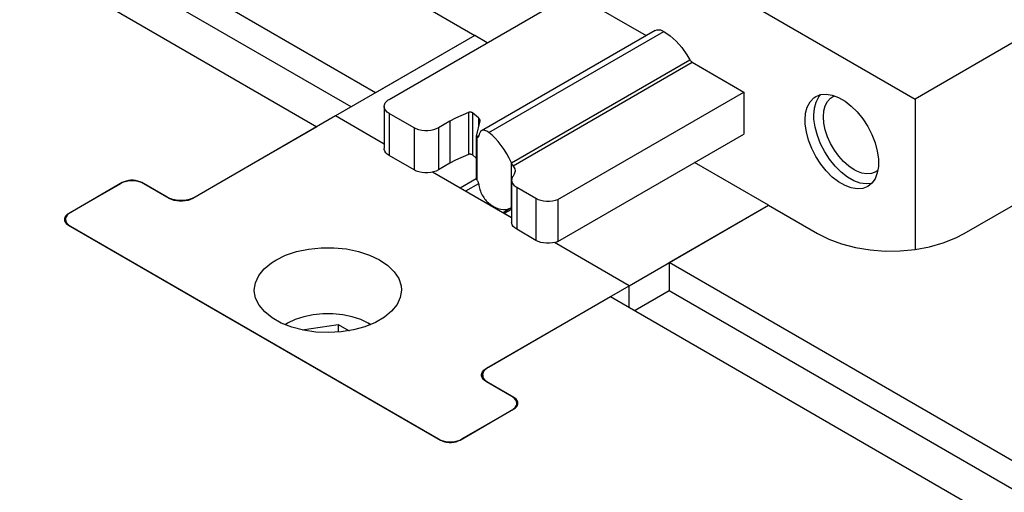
# Model space of a CAD drawing. Header units: inches. Extents: x 3 to 289, y 4 to 291.
# Tile 436 of 634: x 29.35 to 32.91, y 275.54 to 277.25. Entities that reach past the tile are written whole.
import ezdxf

# ---------------------------------------------------------------- set-up
doc = ezdxf.new("R2010")
doc.units = ezdxf.units.IN
doc.header["$LTSCALE"] = 0.5
doc.header["$MEASUREMENT"] = 0
doc.layers.add('DIE', color=7, linetype='Continuous')

msp = doc.modelspace()

# ---------------------------------------------------------------- linework, layer by layer
at = {"layer": 'DIE', "color": 9, "linetype": 'Continuous'}
for p, q in [((30.8172, 277.9824), (32.5849, 276.9618)), ((30.5476, 276.9335), (29.0811, 277.7801)), ((28.8689, 277.7597), (30.4238, 276.862)), ((30.6359, 276.9845), (29.8317, 277.4488)), ((33.292, 277.37), (32.5849, 276.9618)), ((30.6853, 276.9607), (31.3482, 277.3435)), ((31.3482, 277.3435), (31.6131, 277.1905)), ((30.8172, 277.2932), (30.9939, 277.1912)), ((31.6454, 277.2092), (31.0185, 276.8473)), ((31.6454, 277.2092), (31.6511, 277.2114)), ((31.6511, 277.2114), (31.6575, 277.212)), ((31.6575, 277.212), (31.6645, 277.2109)), ((31.6645, 277.2109), (31.6718, 277.2081)), ((31.6718, 277.2081), (31.6767, 277.2055)), ((31.6767, 277.2055), (31.6993, 277.1901)), ((31.6767, 277.2055), (31.6767, 277.2055)), ((32.7617, 276.4768), (34.0408, 277.2152)), ((30.9939, 277.1912), (30.491, 276.9008)), ((30.9939, 277.1912), (30.6359, 276.9845)), ((31.0392, 277.1651), (30.9939, 277.1912)), ((31.6993, 277.1901), (31.7212, 277.1706)), ((31.7212, 277.1706), (31.7417, 277.1476)), ((31.7417, 277.1476), (31.7603, 277.1218)), ((31.7603, 277.1218), (31.7713, 277.1033)), ((31.7713, 277.1033), (31.7728, 277.1009)), ((31.7728, 277.1009), (31.7744, 277.0988)), ((31.7744, 277.0988), (31.7763, 277.0969)), ((31.7763, 277.0969), (31.7782, 277.0953)), ((31.7782, 277.0953), (31.7796, 277.0944)), ((31.7796, 277.0944), (31.9655, 276.9871)), ((31.2947, 276.5998), (31.9655, 276.9871)), ((31.9655, 276.9871), (31.9655, 276.8352)), ((32.226, 276.971), (32.2437, 276.978)), ((32.2437, 276.978), (32.2637, 276.9798)), ((32.2637, 276.9798), (32.2854, 276.9764)), ((30.6679, 276.9415), (30.6707, 276.9476)), ((30.6707, 276.9476), (30.6754, 276.9533)), ((30.6754, 276.9533), (30.6816, 276.9584)), ((30.6816, 276.9584), (30.6853, 276.9607)), ((32.1952, 276.933), (32.2049, 276.9515)), ((32.2049, 276.9515), (32.2182, 276.9657)), ((32.2182, 276.9657), (32.226, 276.971)), ((32.2206, 276.9288), (32.2266, 276.9511)), ((32.2266, 276.9511), (32.2364, 276.9696)), ((32.2364, 276.9696), (32.2431, 276.9778)), ((32.2601, 276.9378), (32.2683, 276.9532)), ((32.2683, 276.9532), (32.2793, 276.965)), ((32.2793, 276.965), (32.2858, 276.9695)), ((32.2854, 276.9764), (32.3082, 276.9678)), ((32.2858, 276.9695), (32.2945, 276.9735)), ((32.3082, 276.9678), (32.3313, 276.9545)), ((32.3313, 276.9545), (32.3541, 276.9367)), ((32.5849, 276.9618), (32.5849, 276.4194)), ((30.667, 276.9352), (30.6679, 276.9415)), ((30.667, 276.9352), (30.667, 276.7833)), ((30.6672, 276.9321), (30.667, 276.9352)), ((30.6691, 276.9259), (30.6672, 276.9321)), ((30.6728, 276.92), (30.6691, 276.9259)), ((30.6783, 276.9145), (30.6728, 276.92)), ((30.6853, 276.9097), (30.6783, 276.9145)), ((30.7747, 276.8581), (30.6853, 276.9097)), ((30.9716, 276.9138), (30.9247, 276.893)), ((30.9729, 276.9142), (30.9716, 276.9138)), ((30.9746, 276.9145), (30.9729, 276.9142)), ((30.9763, 276.9147), (30.9746, 276.9145)), ((30.978, 276.9147), (30.9763, 276.9147)), ((30.9798, 276.9145), (30.978, 276.9147)), ((30.9814, 276.9142), (30.9798, 276.9145)), ((30.9829, 276.9137), (30.9814, 276.9142)), ((30.9842, 276.9131), (30.9829, 276.9137)), ((30.9854, 276.9123), (30.9842, 276.9131)), ((31.0079, 276.8937), (30.9854, 276.9123)), ((32.1872, 276.8852), (32.1892, 276.9106)), ((32.1892, 276.9106), (32.1952, 276.933)), ((32.2186, 276.9034), (32.2206, 276.9288)), ((32.2535, 276.898), (32.2551, 276.9191)), ((32.2551, 276.9191), (32.2601, 276.9378)), ((32.3541, 276.9367), (32.3758, 276.9151)), ((32.3758, 276.9151), (32.3958, 276.8902)), ((30.491, 276.9008), (29.9757, 276.6033)), ((30.667, 276.7992), (30.491, 276.9008)), ((30.667, 276.7992), (30.491, 276.9008)), ((30.9046, 276.8821), (30.8631, 276.8581)), ((30.9247, 276.893), (30.9046, 276.8821)), ((31.0122, 276.8835), (30.9997, 276.8278)), ((31.0079, 276.8937), (31.0101, 276.8915)), ((31.0101, 276.8915), (31.0116, 276.8891)), ((31.0116, 276.8891), (31.0123, 276.8866)), ((31.0124, 276.8854), (31.0122, 276.8835)), ((31.0123, 276.8866), (31.0124, 276.8854)), ((32.1877, 276.8716), (32.1872, 276.8852)), ((32.1917, 276.843), (32.1877, 276.8716)), ((32.2192, 276.8888), (32.2186, 276.9034)), ((32.2233, 276.8601), (32.2192, 276.8888)), ((32.2551, 276.8748), (32.2535, 276.898)), ((32.2601, 276.8505), (32.2551, 276.8748)), ((32.3958, 276.8902), (32.4135, 276.8628)), ((30.4238, 276.862), (29.9828, 276.6074)), ((30.783, 276.854), (30.7747, 276.8581)), ((30.7925, 276.8509), (30.783, 276.854)), ((30.8027, 276.8488), (30.7925, 276.8509)), ((30.8134, 276.8477), (30.8027, 276.8488)), ((30.8243, 276.8477), (30.8134, 276.8477)), ((30.835, 276.8488), (30.8243, 276.8477)), ((30.8453, 276.8509), (30.835, 276.8488)), ((30.8547, 276.854), (30.8453, 276.8509)), ((30.8631, 276.8581), (30.8547, 276.854)), ((31.0119, 276.8402), (31.0097, 276.8349)), ((31.0148, 276.8443), (31.0119, 276.8402)), ((31.0185, 276.8473), (31.0148, 276.8443)), ((31.0213, 276.8485), (31.0185, 276.8473)), ((31.0243, 276.8491), (31.0213, 276.8485)), ((31.0275, 276.8492), (31.0243, 276.8491)), ((31.0309, 276.8487), (31.0275, 276.8492)), ((31.0344, 276.8476), (31.0309, 276.8487)), ((31.038, 276.846), (31.0344, 276.8476)), ((31.0417, 276.8438), (31.038, 276.846)), ((31.0454, 276.841), (31.0417, 276.8438)), ((31.0454, 276.841), (31.0454, 276.841)), ((31.0567, 276.8315), (31.0454, 276.841)), ((32.1996, 276.8133), (32.1917, 276.843)), ((32.2314, 276.8305), (32.2233, 276.8601)), ((32.2683, 276.8256), (32.2601, 276.8505)), ((32.4135, 276.8628), (32.4284, 276.8338)), ((30.9997, 276.8278), (30.9996, 276.8269)), ((30.9996, 276.8269), (30.9996, 276.675)), ((30.9996, 276.8269), (30.9997, 276.8257)), ((30.9997, 276.8257), (30.9999, 276.8252)), ((30.9999, 276.8252), (31.0001, 276.8248)), ((31.0001, 276.8248), (31.0004, 276.8244)), ((31.0004, 276.8244), (31.0008, 276.824)), ((31.0008, 276.824), (31.0011, 276.8238)), ((31.0011, 276.8238), (31.0014, 276.8236)), ((31.0014, 276.8236), (31.0017, 276.8235)), ((31.0017, 276.8235), (31.0021, 276.8234)), ((31.003, 276.8232), (31.0021, 276.8234)), ((31.0039, 276.8232), (31.003, 276.8232)), ((31.0048, 276.8233), (31.0039, 276.8232)), ((31.0056, 276.8237), (31.0048, 276.8233)), ((31.0065, 276.8245), (31.0056, 276.8237)), ((31.0073, 276.8256), (31.0065, 276.8245)), ((31.0079, 276.827), (31.0073, 276.8256)), ((31.0083, 276.8286), (31.0079, 276.827)), ((31.0097, 276.8349), (31.0083, 276.8286)), ((31.068, 276.8206), (31.0567, 276.8315)), ((31.0789, 276.8083), (31.068, 276.8206)), ((31.0896, 276.7947), (31.0789, 276.8083)), ((31.2947, 276.4479), (31.9655, 276.8352)), ((32.2112, 276.7836), (32.1996, 276.8133)), ((32.2431, 276.8007), (32.2314, 276.8305)), ((32.258, 276.7717), (32.2431, 276.8007)), ((32.2793, 276.801), (32.2683, 276.8256)), ((32.2929, 276.7774), (32.2793, 276.801)), ((32.4284, 276.8338), (32.4399, 276.804)), ((32.4399, 276.804), (32.4478, 276.7743)), ((30.6672, 276.7802), (30.667, 276.7833)), ((30.6691, 276.774), (30.6672, 276.7802)), ((30.6728, 276.7681), (30.6691, 276.774)), ((30.6783, 276.7627), (30.6728, 276.7681)), ((31.0998, 276.7801), (31.0896, 276.7947)), ((31.1095, 276.7645), (31.0998, 276.7801)), ((31.1185, 276.7482), (31.1095, 276.7645)), ((32.226, 276.7545), (32.2112, 276.7836)), ((32.2758, 276.7444), (32.258, 276.7717)), ((32.3087, 276.7556), (32.2929, 276.7774)), ((32.4478, 276.7743), (32.4518, 276.7457)), ((30.6853, 276.7578), (30.6783, 276.7627)), ((30.7747, 276.7062), (30.6853, 276.7578)), ((30.9046, 276.7302), (30.8631, 276.7062)), ((30.9247, 276.7411), (30.9046, 276.7302)), ((30.9716, 276.7619), (30.9247, 276.7411)), ((30.9729, 276.7623), (30.9716, 276.7619)), ((30.9746, 276.7627), (30.9729, 276.7623)), ((30.9763, 276.7629), (30.9746, 276.7627)), ((30.978, 276.7629), (30.9763, 276.7629)), ((30.9798, 276.7627), (30.978, 276.7629)), ((30.9814, 276.7623), (30.9798, 276.7627)), ((30.9829, 276.7618), (30.9814, 276.7623)), ((30.9842, 276.7612), (30.9829, 276.7618)), ((30.9854, 276.7604), (30.9842, 276.7612)), ((30.9996, 276.7487), (30.9854, 276.7604)), ((31.1267, 276.7312), (31.1185, 276.7482)), ((31.1269, 276.7309), (31.1267, 276.7312)), ((31.1273, 276.73), (31.1269, 276.7309)), ((31.1278, 276.7291), (31.1273, 276.73)), ((31.1282, 276.7283), (31.1278, 276.7291)), ((32.0546, 276.5788), (31.788, 276.7327)), ((32.2437, 276.7272), (32.226, 276.7545)), ((32.2959, 276.7196), (32.2758, 276.7444)), ((32.3262, 276.7361), (32.3087, 276.7556)), ((32.3448, 276.7196), (32.3262, 276.7361)), ((32.4518, 276.7457), (32.4518, 276.7191)), ((30.783, 276.7022), (30.7747, 276.7062)), ((30.7925, 276.699), (30.783, 276.7022)), ((30.8027, 276.6969), (30.7925, 276.699)), ((30.8134, 276.6958), (30.8027, 276.6969)), ((30.8243, 276.6958), (30.8134, 276.6958)), ((30.835, 276.6969), (30.8243, 276.6958)), ((30.8453, 276.699), (30.835, 276.6969)), ((31.1272, 276.5335), (30.8419, 276.6982)), ((30.9419, 276.6405), (30.8419, 276.6982)), ((30.8547, 276.7022), (30.8453, 276.699)), ((30.8631, 276.7062), (30.8547, 276.7022)), ((31.1286, 276.7275), (31.1282, 276.7283)), ((31.1291, 276.7267), (31.1286, 276.7275)), ((31.1298, 276.7257), (31.1291, 276.7267)), ((31.1304, 276.7246), (31.1298, 276.7257)), ((31.1311, 276.7237), (31.1304, 276.7246)), ((31.1318, 276.7227), (31.1311, 276.7237)), ((31.1325, 276.7219), (31.1318, 276.7227)), ((31.1331, 276.7212), (31.1325, 276.7219)), ((31.1366, 276.7166), (31.1331, 276.7212)), ((31.1397, 276.7099), (31.1366, 276.7166)), ((31.138, 276.6919), (31.1403, 276.6987)), ((31.1407, 276.703), (31.1397, 276.7099)), ((31.1403, 276.6987), (31.1407, 276.703)), ((32.2637, 276.7023), (32.2437, 276.7272)), ((32.2854, 276.6806), (32.2637, 276.7023)), ((32.3177, 276.6981), (32.2959, 276.7196)), ((32.3404, 276.6804), (32.3177, 276.6981)), ((32.364, 276.7066), (32.3448, 276.7196)), ((32.3736, 276.7015), (32.364, 276.7066)), ((32.3925, 276.6944), (32.3736, 276.7015)), ((32.4106, 276.6916), (32.3925, 276.6944)), ((32.4421, 276.6989), (32.4273, 276.6931)), ((32.4478, 276.6951), (32.4399, 276.6746)), ((32.4499, 276.7044), (32.4421, 276.6989)), ((32.4518, 276.7191), (32.4478, 276.6951)), ((29.7211, 276.6605), (29.5267, 276.5482)), ((29.7221, 276.6603), (29.7141, 276.6564)), ((29.7278, 276.6637), (29.7211, 276.6605)), ((29.7311, 276.6633), (29.7221, 276.6603)), ((29.7354, 276.6662), (29.7278, 276.6637)), ((29.741, 276.6653), (29.7311, 276.6633)), ((29.7436, 276.6679), (29.7354, 276.6662)), ((29.7513, 276.6664), (29.741, 276.6653)), ((29.7521, 276.6688), (29.7436, 276.6679)), ((29.7617, 276.6664), (29.7513, 276.6664)), ((29.7609, 276.6688), (29.7521, 276.6688)), ((29.7694, 276.6679), (29.7609, 276.6688)), ((29.772, 276.6653), (29.7617, 276.6664)), ((29.7776, 276.6662), (29.7694, 276.6679)), ((29.7819, 276.6633), (29.772, 276.6653)), ((29.7852, 276.6637), (29.7776, 276.6662)), ((29.7909, 276.6603), (29.7819, 276.6633)), ((29.7919, 276.6605), (29.7852, 276.6637)), ((29.7989, 276.6564), (29.7909, 276.6603)), ((29.8838, 276.6074), (29.7919, 276.6605)), ((30.9997, 276.6738), (30.9996, 276.675)), ((30.9998, 276.6735), (30.9997, 276.6738)), ((31, 276.6731), (30.9998, 276.6735)), ((31.0002, 276.6727), (31, 276.6731)), ((31.0004, 276.6723), (31.0002, 276.6727)), ((31.0006, 276.6719), (31.0004, 276.6723)), ((31.0009, 276.6715), (31.0006, 276.6719)), ((31.0012, 276.6711), (31.0009, 276.6715)), ((31.0016, 276.6705), (31.0012, 276.6711)), ((31.0021, 276.6699), (31.0016, 276.6705)), ((31.0021, 276.6699), (31.0032, 276.6683)), ((31.0032, 276.6683), (31.0043, 276.6666)), ((31.0043, 276.6666), (31.0053, 276.6648)), ((31.0053, 276.6648), (31.0062, 276.6629)), ((31.0062, 276.6629), (31.0069, 276.6609)), ((31.0069, 276.6609), (31.0075, 276.6589)), ((31.0075, 276.6589), (31.008, 276.657)), ((31.1276, 276.6734), (31.1272, 276.6695)), ((31.1272, 276.6695), (31.1272, 276.5176)), ((31.1272, 276.6695), (31.1282, 276.6632)), ((31.1297, 276.6796), (31.1276, 276.6734)), ((31.1282, 276.6632), (31.131, 276.6572)), ((31.1337, 276.6854), (31.1297, 276.6796)), ((31.1337, 276.6854), (31.138, 276.6919)), ((32.3082, 276.6628), (32.2854, 276.6806)), ((32.3313, 276.6495), (32.3082, 276.6628)), ((32.3635, 276.6673), (32.3404, 276.6804)), ((32.3863, 276.6589), (32.3635, 276.6673)), ((32.408, 276.6557), (32.3863, 276.6589)), ((32.4273, 276.6931), (32.4106, 276.6916)), ((32.4284, 276.6581), (32.4135, 276.6463)), ((32.4399, 276.6746), (32.4284, 276.6581)), ((29.7141, 276.6564), (29.5338, 276.5523)), ((29.8908, 276.6033), (29.7989, 276.6564)), ((31.008, 276.657), (31.0083, 276.6551)), ((31.0083, 276.6551), (31.009, 276.6502)), ((31.009, 276.6502), (31.01, 276.6452)), ((31.01, 276.6452), (31.0113, 276.6402)), ((31.0113, 276.6402), (31.0128, 276.6351)), ((31.0128, 276.6351), (31.0146, 276.63)), ((31.0146, 276.63), (31.0166, 276.625)), ((31.0166, 276.625), (31.0188, 276.6201)), ((31.131, 276.6572), (31.1356, 276.6515)), ((31.1356, 276.6515), (31.1418, 276.6463)), ((31.1418, 276.6463), (31.1455, 276.644)), ((31.1455, 276.644), (31.2149, 276.6039)), ((32.3541, 276.641), (32.3313, 276.6495)), ((32.3758, 276.6376), (32.3541, 276.641)), ((32.3958, 276.6393), (32.3758, 276.6376)), ((32.4135, 276.6463), (32.3958, 276.6393)), ((32.4279, 276.6577), (32.408, 276.6557)), ((29.8931, 276.6029), (29.8838, 276.6074)), ((29.8989, 276.5994), (29.8908, 276.6033)), ((29.9037, 276.5993), (29.8931, 276.6029)), ((29.9079, 276.5964), (29.8989, 276.5994)), ((29.9152, 276.5969), (29.9037, 276.5993)), ((29.9177, 276.5943), (29.9079, 276.5964)), ((29.9272, 276.5957), (29.9152, 276.5969)), ((29.928, 276.5933), (29.9177, 276.5943)), ((29.9394, 276.5957), (29.9272, 276.5957)), ((29.9385, 276.5933), (29.928, 276.5933)), ((29.9488, 276.5943), (29.9385, 276.5933)), ((29.9514, 276.5969), (29.9394, 276.5957)), ((29.9586, 276.5964), (29.9488, 276.5943)), ((29.9629, 276.5993), (29.9514, 276.5969)), ((29.9677, 276.5994), (29.9586, 276.5964)), ((29.9734, 276.6029), (29.9629, 276.5993)), ((29.9757, 276.6033), (29.9677, 276.5994)), ((29.9828, 276.6074), (29.9734, 276.6029)), ((31.0188, 276.6201), (31.0213, 276.6153)), ((31.0213, 276.6153), (31.0239, 276.6107)), ((31.0239, 276.6107), (31.0267, 276.6063)), ((31.0267, 276.6063), (31.0296, 276.6021)), ((31.0296, 276.6021), (31.0326, 276.5982)), ((31.0326, 276.5982), (31.0357, 276.5946)), ((31.0357, 276.5946), (31.0389, 276.5913)), ((31.0389, 276.5913), (31.0421, 276.5884)), ((31.0421, 276.5884), (31.0454, 276.5858)), ((31.2149, 276.6039), (31.2233, 276.5999)), ((31.2233, 276.5999), (31.2327, 276.5967)), ((31.2327, 276.5967), (31.2429, 276.5946)), ((31.2429, 276.5946), (31.2537, 276.5935)), ((31.2537, 276.5935), (31.2645, 276.5935)), ((31.2645, 276.5935), (31.2753, 276.5946)), ((31.2753, 276.5946), (31.2855, 276.5967)), ((31.2855, 276.5967), (31.2947, 276.5998)), ((31.2947, 276.5998), (31.2947, 276.4479)), ((29.5338, 276.5523), (29.527, 276.5477)), ((31.0466, 276.5849), (31.0424, 276.5824)), ((31.0454, 276.5858), (31.0454, 276.5858)), ((31.0454, 276.5858), (31.0563, 276.5782)), ((31.0563, 276.5782), (31.0671, 276.5721)), ((31.0671, 276.5721), (31.0777, 276.5676)), ((31.0777, 276.5676), (31.0879, 276.5647)), ((31.0879, 276.5647), (31.0978, 276.5634)), ((31.1272, 276.5691), (31.0964, 276.5513)), ((31.0978, 276.5634), (31.1072, 276.5638)), ((31.1072, 276.5638), (31.116, 276.5658)), ((31.116, 276.5658), (31.1242, 276.5695)), ((31.1242, 276.5695), (31.1272, 276.5712)), ((31.1242, 276.5695), (31.1267, 276.571)), ((31.1267, 276.571), (31.1269, 276.5711)), ((31.5517, 276.2884), (32.0546, 276.5788)), ((31.6966, 276.3721), (32.0546, 276.5788)), ((32.0546, 276.5788), (32.2314, 276.4768)), ((29.5122, 276.5303), (29.512, 276.5278)), ((29.512, 276.5278), (29.5128, 276.5228)), ((29.5137, 276.5353), (29.5122, 276.5303)), ((29.5128, 276.5228), (29.5151, 276.5179)), ((29.5167, 276.54), (29.5137, 276.5353)), ((29.5151, 276.5179), (29.5187, 276.5134)), ((29.5164, 276.5308), (29.5162, 276.5278)), ((29.5162, 276.5278), (29.5162, 276.5163)), ((29.5162, 276.5278), (29.5171, 276.5218)), ((29.5182, 276.5368), (29.5164, 276.5308)), ((29.5211, 276.5443), (29.5167, 276.54)), ((29.5171, 276.5218), (29.5198, 276.5159)), ((29.5218, 276.5424), (29.5182, 276.5368)), ((29.5198, 276.5159), (29.5242, 276.5105)), ((29.5267, 276.5482), (29.5211, 276.5443)), ((29.527, 276.5477), (29.5218, 276.5424)), ((31.1272, 276.5335), (31.1008, 276.5487)), ((31.1275, 276.5145), (31.1272, 276.5176)), ((29.5187, 276.5134), (29.5237, 276.5092)), ((29.5237, 276.5092), (29.5267, 276.5074)), ((29.5242, 276.5105), (29.5278, 276.5073)), ((29.5267, 276.5074), (30.8702, 275.7317)), ((29.5278, 276.5073), (29.5338, 276.5033)), ((29.5338, 276.5033), (30.8631, 275.7358)), ((31.1294, 276.5083), (31.1275, 276.5145)), ((31.1331, 276.5024), (31.1294, 276.5083)), ((31.1385, 276.4969), (31.1331, 276.5024)), ((31.1455, 276.4921), (31.1385, 276.4969)), ((31.2149, 276.4521), (31.1455, 276.4921)), ((31.223, 276.4481), (31.2149, 276.4521)), ((31.2324, 276.4449), (31.223, 276.4481)), ((31.2426, 276.4428), (31.2324, 276.4449)), ((31.2853, 276.4448), (31.275, 276.4427)), ((31.2947, 276.4479), (31.2853, 276.4448)), ((32.2314, 276.4768), (32.2728, 276.4561)), ((32.2728, 276.4561), (32.319, 276.4391)), ((32.6859, 276.443), (32.731, 276.4609)), ((32.731, 276.4609), (32.7617, 276.4768)), ((30.311, 276.3982), (30.3509, 276.4115)), ((30.3509, 276.4115), (30.3941, 276.4207)), ((30.3941, 276.4207), (30.4395, 276.4254)), ((30.4395, 276.4254), (30.4855, 276.4255)), ((30.4855, 276.4255), (30.5309, 276.421)), ((30.5309, 276.421), (30.5743, 276.412)), ((30.5743, 276.412), (30.6143, 276.3989)), ((31.2534, 276.4416), (31.2426, 276.4428)), ((31.2643, 276.4416), (31.2534, 276.4416)), ((31.275, 276.4427), (31.2643, 276.4416)), ((31.5517, 276.2884), (31.2822, 276.444)), ((31.5517, 276.2884), (31.2822, 276.444)), ((32.319, 276.4391), (32.369, 276.4263)), ((32.369, 276.4263), (32.4217, 276.4177)), ((32.4217, 276.4177), (32.4759, 276.4137)), ((32.4759, 276.4137), (32.5307, 276.4142)), ((32.5307, 276.4142), (32.5847, 276.4194)), ((32.5847, 276.4194), (32.6368, 276.4291)), ((32.6368, 276.4291), (32.6859, 276.443)), ((30.2595, 276.3708), (30.2758, 276.3811)), ((30.2758, 276.3811), (30.311, 276.3982)), ((30.6143, 276.3989), (30.6498, 276.382)), ((30.6498, 276.382), (30.6798, 276.3618)), ((30.2138, 276.3248), (30.2332, 276.3489)), ((30.2332, 276.3489), (30.2595, 276.3708)), ((30.6798, 276.3618), (30.7032, 276.3389)), ((30.7032, 276.3389), (30.7194, 276.314)), ((34.1715, 274.9433), (31.6966, 276.3721)), ((31.6966, 276.3721), (31.6966, 276.2701)), ((30.202, 276.2991), (30.2138, 276.3248)), ((30.7194, 276.314), (30.7279, 276.2879)), ((30.198, 276.2726), (30.202, 276.2991)), ((30.198, 276.2701), (30.198, 276.2726)), ((30.2028, 276.2436), (30.198, 276.2701)), ((30.7292, 276.2726), (30.7252, 276.2461)), ((30.7279, 276.2879), (30.7292, 276.2726)), ((31.0364, 275.9909), (31.5517, 276.2884)), ((31.5517, 276.2109), (31.5517, 276.2884)), ((31.5517, 276.2109), (31.5517, 276.2884)), ((31.6966, 276.2701), (31.5729, 276.1986)), ((34.0831, 274.8922), (31.6966, 276.2701)), ((30.2154, 276.218), (30.2028, 276.2436)), ((30.7252, 276.2461), (30.7134, 276.2205)), ((31.0434, 275.995), (31.4845, 276.2497)), ((31.4845, 276.2497), (33.9593, 274.8208)), ((30.2355, 276.1941), (30.2154, 276.218)), ((30.694, 276.1963), (30.6677, 276.1745)), ((30.7134, 276.2205), (30.694, 276.1963)), ((30.2624, 276.1725), (30.2355, 276.1941)), ((30.2953, 276.154), (30.2624, 276.1725)), ((30.6677, 276.1745), (30.6353, 276.1556)), ((30.3334, 276.139), (30.2953, 276.154)), ((30.3753, 276.128), (30.3334, 276.139)), ((30.4199, 276.1214), (30.3753, 276.128)), ((30.5561, 276.1289), (30.5117, 276.1218)), ((30.5977, 276.1403), (30.5561, 276.1289)), ((30.6353, 276.1556), (30.5977, 276.1403)), ((30.4658, 276.1193), (30.4199, 276.1214)), ((30.5117, 276.1218), (30.4658, 276.1193)), ((31.0224, 275.9783), (31.0268, 275.9838)), ((31.0268, 275.9838), (31.0328, 275.9887)), ((31.0272, 275.9803), (31.0323, 275.9867)), ((31.0323, 275.9867), (31.0393, 275.9924)), ((31.0328, 275.9887), (31.0364, 275.9909)), ((31.0393, 275.9924), (31.0434, 275.995)), ((31.0188, 275.9665), (31.0197, 275.9725)), ((31.019, 275.9634), (31.0188, 275.9665)), ((31.0208, 275.9575), (31.019, 275.9634)), ((31.0197, 275.9725), (31.0224, 275.9783)), ((31.0244, 275.9518), (31.0208, 275.9575)), ((31.0229, 275.9665), (31.024, 275.9735)), ((31.0229, 275.9665), (31.0229, 275.9538)), ((31.0233, 275.9624), (31.0229, 275.9665)), ((31.0256, 275.9555), (31.0233, 275.9624)), ((31.024, 275.9735), (31.0272, 275.9803)), ((31.0296, 275.9466), (31.0244, 275.9518)), ((31.0299, 275.9489), (31.0256, 275.9555)), ((31.0361, 275.9428), (31.0299, 275.9489)), ((31.0364, 275.942), (31.0296, 275.9466)), ((31.0434, 275.9379), (31.0361, 275.9428)), ((31.1283, 275.8889), (31.0364, 275.942)), ((31.1354, 275.8848), (31.0434, 275.9379)), ((31.1318, 275.8867), (31.1283, 275.8889)), ((31.1378, 275.8817), (31.1318, 275.8867)), ((31.1383, 275.8829), (31.1354, 275.8848)), ((31.1422, 275.8762), (31.1378, 275.8817)), ((31.1433, 275.8788), (31.1383, 275.8829)), ((31.1449, 275.8704), (31.1422, 275.8762)), ((31.147, 275.8743), (31.1433, 275.8788)), ((30.9409, 275.7317), (31.1354, 275.844)), ((31.1283, 275.8399), (31.1342, 275.8439)), ((31.1342, 275.8439), (31.1397, 275.8491)), ((31.1354, 275.844), (31.141, 275.8478)), ((31.1397, 275.8491), (31.1435, 275.8547)), ((31.141, 275.8478), (31.1453, 275.8522)), ((31.1435, 275.8547), (31.1455, 275.8606)), ((31.1459, 275.8644), (31.1449, 275.8704)), ((31.1453, 275.8522), (31.1483, 275.8569)), ((31.1455, 275.8606), (31.1459, 275.8644)), ((31.1459, 275.8529), (31.1459, 275.8644)), ((31.1492, 275.8694), (31.147, 275.8743)), ((31.1483, 275.8569), (31.1498, 275.8619)), ((31.15, 275.8644), (31.1492, 275.8694)), ((31.1498, 275.8619), (31.15, 275.8644)), ((30.948, 275.7358), (31.1283, 275.8399)), ((30.8631, 275.7358), (30.8711, 275.7319)), ((30.94, 275.7319), (30.948, 275.7358)), ((30.8702, 275.7317), (30.8769, 275.7285)), ((30.8711, 275.7319), (30.8802, 275.7289)), ((30.8769, 275.7285), (30.8844, 275.726)), ((30.8802, 275.7289), (30.89, 275.7268)), ((30.8844, 275.726), (30.8926, 275.7242)), ((30.89, 275.7268), (30.9003, 275.7258)), ((30.8926, 275.7242), (30.9012, 275.7234)), ((30.9003, 275.7258), (30.9108, 275.7258)), ((30.9012, 275.7234), (30.9099, 275.7234)), ((30.9099, 275.7234), (30.9185, 275.7242)), ((30.9108, 275.7258), (30.9211, 275.7268)), ((30.9185, 275.7242), (30.9267, 275.726)), ((30.9211, 275.7268), (30.9309, 275.7289)), ((30.9267, 275.726), (30.9342, 275.7285)), ((30.9309, 275.7289), (30.94, 275.7319)), ((30.9342, 275.7285), (30.9409, 275.7317))]:
    msp.add_line(p, q, dxfattribs=at)
at = {"layer": 'DIE', "color": 4, "linetype": 'Continuous'}
for p, q in [((31.0454, 276.841), (31.6767, 277.2055)), ((31.0454, 276.841), (31.6767, 277.2055)), ((31.1267, 276.7312), (31.7713, 277.1033)), ((31.1331, 276.7212), (31.7796, 277.0944)), ((30.6853, 276.9097), (30.6853, 276.7578)), ((30.9716, 276.9138), (30.9716, 276.7619)), ((30.9854, 276.9123), (30.9854, 276.7604)), ((30.9046, 276.8821), (30.9046, 276.7302)), ((31.0079, 276.8937), (31.0079, 276.8644)), ((30.7747, 276.8581), (30.7747, 276.7062)), ((30.8631, 276.8581), (30.8631, 276.7062)), ((30.9997, 276.8257), (31.0087, 276.8309)), ((31.0021, 276.8234), (31.0021, 276.6699)), ((31.1269, 276.5711), (31.1269, 276.7309)), ((29.7211, 276.6599), (29.7211, 276.6605)), ((29.7919, 276.6599), (29.7919, 276.6605)), ((30.9997, 276.6738), (30.9419, 276.6405)), ((30.9997, 276.6739), (30.9997, 276.6738)), ((31.0081, 276.6564), (30.9612, 276.6293)), ((31.1455, 276.644), (31.1455, 276.4921)), ((31.2149, 276.6039), (31.2149, 276.4521)), ((31.1272, 276.564), (31.1008, 276.5487)), ((31.1267, 276.571), (31.1272, 276.5713)), ((29.5267, 276.5474), (29.5267, 276.5482)), ((31.0364, 275.9909), (31.0364, 275.9903)), ((31.1354, 275.884), (31.1354, 275.8848))]:
    msp.add_line(p, q, dxfattribs=at)
at = {"layer": 'DIE', "color": 132, "linetype": 'Continuous'}
for p, q in [((30.3451, 276.1662), (30.3175, 276.1529)), ((30.3763, 276.1766), (30.3451, 276.1662)), ((30.4101, 276.1837), (30.3763, 276.1766)), ((30.4456, 276.1873), (30.4101, 276.1837)), ((30.4816, 276.1873), (30.4456, 276.1873)), ((30.5171, 276.1837), (30.4816, 276.1873)), ((30.5509, 276.1766), (30.5171, 276.1837)), ((30.5821, 276.1662), (30.5509, 276.1766)), ((30.6097, 276.1529), (30.5821, 276.1662)), ((30.3175, 276.1529), (30.309, 276.1479)), ((30.3175, 276.1529), (30.3093, 276.1478)), ((30.3175, 276.1529), (30.3175, 276.1529)), ((30.371, 276.1289), (30.501, 276.149)), ((30.501, 276.149), (30.5409, 276.1259)), ((30.501, 276.149), (30.501, 276.1208)), ((30.6182, 276.1479), (30.6097, 276.1529)), ((30.6179, 276.1478), (30.6097, 276.1529))]:
    msp.add_line(p, q, dxfattribs=at)

doc.saveas('drawing.dxf')
